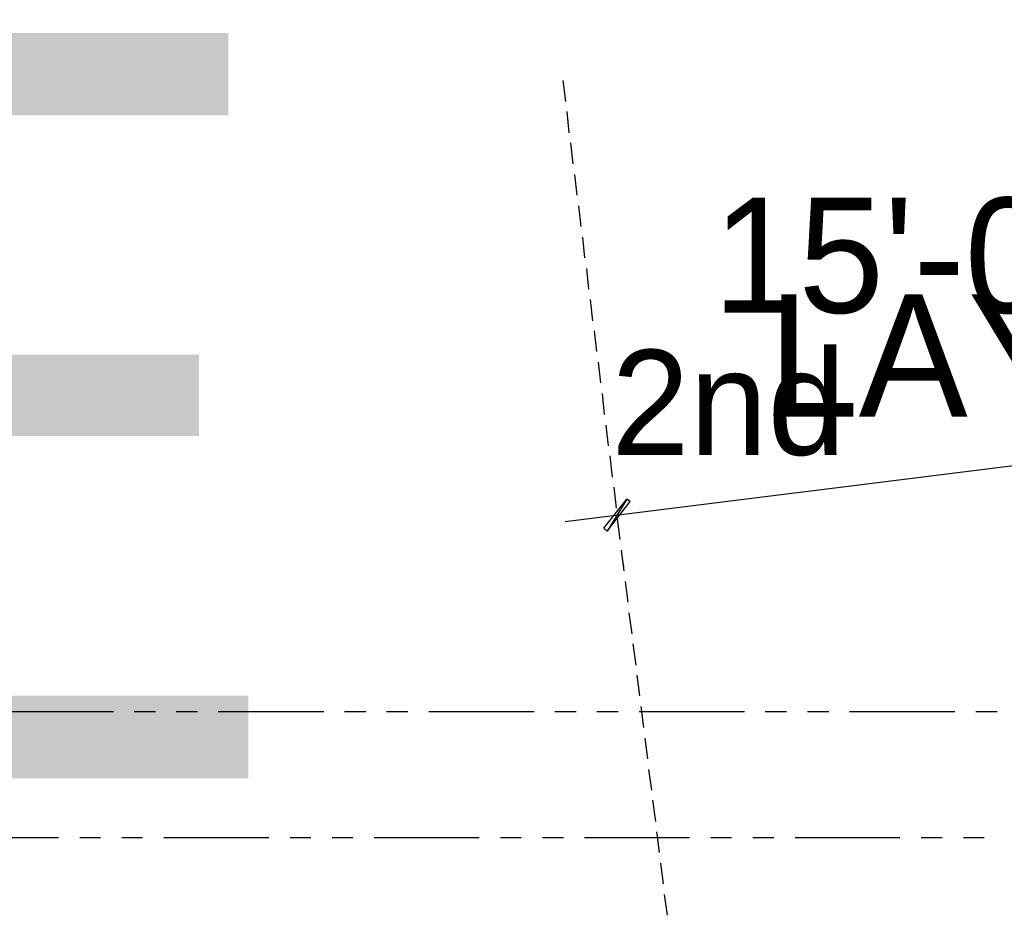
# Model space of a CAD drawing. Header units: feet. Extents: x -79 to 198, y -22 to 181.
# Tile 263 of 277: x 112 to 135, y 158 to 180. Entities that reach past the tile are written whole.
import ezdxf
from ezdxf.enums import TextEntityAlignment as Align

# ---------------------------------------------------------------- set-up
doc = ezdxf.new("R2010")
doc.units = ezdxf.units.FT
for name, color, linetype in [('A-LINEA', 7, 'CONTINUOUS'), ('A-LINEA-FINA', 9, 'CONTINUOUS'), ('A-TEXTO-PDF', 3, 'CONTINUOUS')]:
    doc.layers.add(name, color=color, linetype=linetype)

msp = doc.modelspace()

# ---------------------------------------------------------------- linework, layer by layer
at = {"layer": 'A-LINEA'}
for p, q in [((124.96, 178.2578), (125.0267, 177.7644)), ((125.0533, 177.5244), (125.1067, 177.0178)), ((125.1467, 176.7778), (125.2, 176.2844)), ((125.24, 176.0311), (125.2933, 175.5378)), ((125.3333, 175.2844), (125.3867, 174.7911)), ((125.4267, 174.5378), (125.48, 174.0444)), ((125.52, 173.7911), (125.5733, 173.2978)), ((125.6133, 173.0578), (125.6667, 172.5511)), ((125.7067, 172.3111), (125.76, 171.8178)), ((125.8, 171.5644), (125.8533, 171.0711)), ((125.8933, 170.8178), (125.9467, 170.3244)), ((125.0133, 167.7778), (142.3733, 169.9511)), ((125.9867, 170.0711), (126.04, 169.5778)), ((126.08, 169.3378), (126.1333, 168.8311)), ((126.1733, 168.5911), (126.2267, 168.0978)), ((126.2533, 167.8444), (126.32, 167.3511)), ((126.3467, 167.0978), (126.4133, 166.6044)), ((126.3867, 166.8044), (126.4, 166.6978)), ((126.44, 166.3511), (126.5067, 165.8578)), ((126.5333, 165.6044), (126.6, 165.1111)), ((126.6267, 164.8711), (126.6933, 164.3644)), ((126.72, 164.1244), (126.7867, 163.6311)), ((126.8133, 163.3778), (126.88, 162.8844)), ((114.28, 163.2578), (111.7733, 163.2578)), ((115.28, 163.2578), (114.7733, 163.2578)), ((116.28, 163.2578), (115.7733, 163.2578)), ((119.28, 163.2578), (116.7733, 163.2578)), ((120.28, 163.2578), (119.7733, 163.2578)), ((121.28, 163.2578), (120.7733, 163.2578)), ((124.28, 163.2578), (121.7733, 163.2578)), ((125.28, 163.2578), (124.7733, 163.2578)), ((126.28, 163.2578), (125.7733, 163.2578)), ((129.28, 163.2578), (126.7733, 163.2578)), ((130.28, 163.2578), (129.7733, 163.2578)), ((131.28, 163.2578), (130.7733, 163.2578)), ((134.28, 163.2578), (131.7733, 163.2578)), ((135.28, 163.2578), (134.7733, 163.2578)), ((126.9067, 162.6311), (126.9733, 162.1378)), ((127, 161.8844), (127.0667, 161.3911)), ((127.0933, 161.1511), (127.16, 160.6444)), ((127.1867, 160.4044), (127.2533, 159.9111)), ((112.9733, 160.2578), (110.48, 160.2578)), ((113.9733, 160.2578), (113.48, 160.2578)), ((114.9733, 160.2578), (114.48, 160.2578)), ((117.9733, 160.2578), (115.48, 160.2578)), ((118.9733, 160.2578), (118.48, 160.2578)), ((119.9733, 160.2578), (119.48, 160.2578)), ((122.9733, 160.2578), (120.48, 160.2578)), ((123.9733, 160.2578), (123.48, 160.2578)), ((124.9733, 160.2578), (124.48, 160.2578)), ((127.9733, 160.2578), (125.48, 160.2578)), ((128.9733, 160.2578), (128.48, 160.2578)), ((129.9733, 160.2578), (129.48, 160.2578)), ((132.9733, 160.2578), (130.48, 160.2578)), ((133.9733, 160.2578), (133.48, 160.2578)), ((134.9733, 160.2578), (134.48, 160.2578)), ((127.28, 159.6578), (127.3467, 159.1644)), ((127.3733, 158.9111), (127.44, 158.4178))]:
    msp.add_line(p, q, dxfattribs=at)
at = {"layer": 'A-LINEA-FINA'}
for points in [[(126.48, 168.3111), (126.0133, 167.5511), (125.9333, 167.6178), (126.48, 168.3111), (126.48, 168.3111)], [(126.56, 168.2578), (126.48, 168.3111), (126.0133, 167.5511), (126.56, 168.2578)]]:
    msp.add_lwpolyline(points, dxfattribs=at)

# ---------------------------------------------------------------- texts
at = {"layer": 'A-TEXTO-PDF'}
for s, height, p in [('TNEMHCAORCNE', 17.716, (17.1598, 161.6769)), ('15\'-0"', 2.736, (133.1857, 172.7394)), ('LAYER', 2.905, (136.2028, 170.2737)), ('2nd', 2.495, (128.8997, 169.3622))]:
    msp.add_text(s, height=height, dxfattribs=at).set_placement(p, align=Align.CENTER)

doc.saveas('drawing.dxf')
